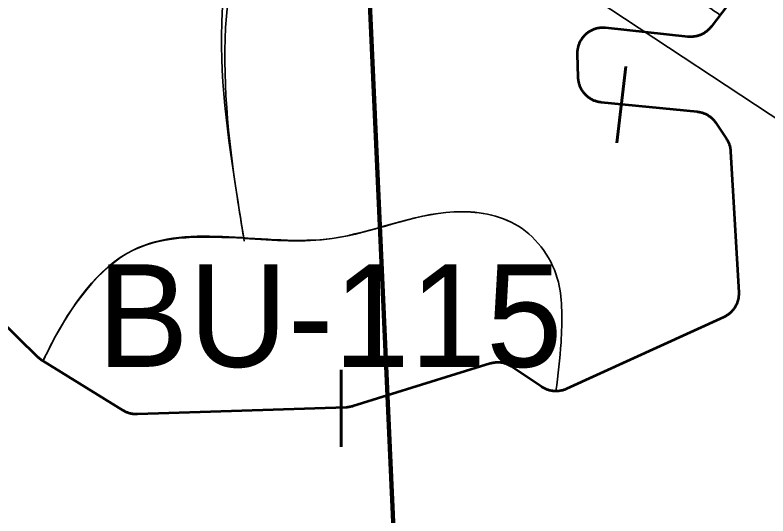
# Model space of a CAD drawing. Extents: x 553962 to 842807, y 8883888 to 9032388.
# Drawn here: x 703744 to 706679, y 8955360 to 8957311 of the extents above; entities that cross this region are included whole.
import ezdxf

# ---------------------------------------------------------------- set-up
doc = ezdxf.new("R2010")
doc.units = 0
doc.header["$LTSCALE"] = 150
for name, color, linetype, lineweight in [('20', 7, 'Continuous', 35), ('40', 7, 'Continuous', 60), ('60', 7, 'Continuous', 53), ('9', 7, 'Continuous', 90)]:
    doc.layers.add(name, color=color, linetype=linetype, lineweight=lineweight)

msp = doc.modelspace()

# ---------------------------------------------------------------- linework, layer by layer
at = {"layer": '20'}
for p, q in [((704636.3, 8956441.3), (704635.6, 8956441.4)), ((703853.2, 8955963.3), (703852.6, 8955963.5))]:
    msp.add_line(p, q, dxfattribs=at)
for points in [[(706491, 8957310.5), (706456.8, 8957265.5), (706455, 8957263.3), (706453.2, 8957261.1), (706451.4, 8957259), (706449.4, 8957256.9), (706447.5, 8957254.9), (706445.4, 8957252.9), (706443.3, 8957251), (706441.2, 8957249.2), (706439, 8957247.4), (706436.7, 8957245.7), (706434.4, 8957244), (706432.1, 8957242.4), (706429.7, 8957240.9), (706427.3, 8957239.5), (706424.8, 8957238.1), (706422.3, 8957236.8), (706419.8, 8957235.5), (706417.2, 8957234.3), (706414.6, 8957233.2), (706412, 8957232.2), (706409.3, 8957231.3), (706406.6, 8957230.4), (706403.9, 8957229.6), (706401.2, 8957228.9), (706398.4, 8957228.2), (706395.6, 8957227.7), (706392.8, 8957227.2), (706390.1, 8957226.8), (706387.2, 8957226.5), (706384.4, 8957226.2), (706381.6, 8957226.1), (706378.8, 8957226), (706375.9, 8957226), (706373.1, 8957226), (706370.3, 8957226.2), (706367.5, 8957226.4), (706366.4, 8957226.5), (706045.7, 8957261), (706042.9, 8957261.3), (706040.1, 8957261.5), (706037.2, 8957261.6), (706034.4, 8957261.6), (706031.6, 8957261.5), (706028.8, 8957261.4), (706025.9, 8957261.2), (706023.1, 8957260.9), (706020.3, 8957260.5), (706017.5, 8957260.1), (706014.8, 8957259.5), (706012, 8957258.9), (706009.2, 8957258.2), (706006.5, 8957257.4), (706003.8, 8957256.6), (706001.2, 8957255.7), (705998.5, 8957254.7), (705995.9, 8957253.6), (705993.3, 8957252.5), (705990.8, 8957251.3), (705988.2, 8957250), (705985.8, 8957248.6), (705983.3, 8957247.2), (705980.9, 8957245.7), (705978.6, 8957244.1), (705976.2, 8957242.5), (705974, 8957240.8), (705971.8, 8957239), (705969.6, 8957237.2), (705967.5, 8957235.3), (705965.4, 8957233.4), (705963.4, 8957231.4), (705961.5, 8957229.3), (705959.6, 8957227.2), (705957.8, 8957225.1), (705956, 8957222.9), (705954.3, 8957220.6), (705952.7, 8957218.3), (705951.1, 8957216), (705949.6, 8957213.6), (705948.2, 8957211.1), (705946.8, 8957208.7), (705945.5, 8957206.1), (705944.3, 8957203.6), (705943.1, 8957201), (705942, 8957198.4), (705941, 8957195.7), (705940.1, 8957193.1), (705939.2, 8957190.4), (705938.5, 8957187.7), (705937.8, 8957184.9)], [(705937.8, 8957184.9), (705937.2, 8957182.2), (705936.6, 8957179.4), (705936.2, 8957176.6), (705935.8, 8957173.8), (705935.5, 8957171), (705935.2, 8957168.2), (705935.1, 8957165.3), (705935, 8957162.5), (705935, 8957159.7), (705935.1, 8957158.7), (705937.7, 8957068.7), (705937.8, 8957065.8), (705938, 8957063), (705938.3, 8957060.2), (705938.7, 8957057.4), (705939.1, 8957054.6), (705939.6, 8957051.8), (705940.2, 8957049.1), (705940.9, 8957046.3), (705941.7, 8957043.6), (705942.5, 8957040.9), (705943.4, 8957038.2), (705944.4, 8957035.6), (705945.5, 8957032.9), (705946.6, 8957030.3), (705947.8, 8957027.8), (705949.1, 8957025.3), (705950.4, 8957022.8), (705951.8, 8957020.3), (705953.3, 8957017.9), (705954.8, 8957015.6), (705956.5, 8957013.2), (705958.2, 8957011), (705959.9, 8957008.7), (705961.7, 8957006.6), (705963.6, 8957004.4), (705965.5, 8957002.4), (705967.5, 8957000.4), (705969.5, 8956998.4), (705971.6, 8956996.5), (705973.8, 8956994.7), (705976, 8956992.9), (705978.2, 8956991.2), (705980.5, 8956989.5), (705982.9, 8956988), (705985.3, 8956986.4), (705987.7, 8956985), (705990.2, 8956983.6), (705992.7, 8956982.3), (705995.2, 8956981.1), (705997.8, 8956979.9), (706000.4, 8956978.8), (706003.1, 8956977.8), (706005.7, 8956976.8), (706008.4, 8956976), (706011.1, 8956975.2), (706013.9, 8956974.5), (706016.6, 8956973.8), (706019.4, 8956973.3), (706022.2, 8956972.8), (706025, 8956972.4), (706027.8, 8956972.1), (706402.2, 8956934.8), (706405.1, 8956934.5), (706407.9, 8956934.1), (706410.6, 8956933.6), (706413.4, 8956933.1), (706416.2, 8956932.4), (706418.9, 8956931.7), (706421.6, 8956930.9), (706424.3, 8956930.1), (706427, 8956929.1), (706429.6, 8956928.1), (706432.2, 8956927), (706434.8, 8956925.8), (706437.3, 8956924.6), (706439.9, 8956923.3), (706442.3, 8956921.9), (706444.8, 8956920.5), (706447.2, 8956919), (706449.5, 8956917.4), (706451.8, 8956915.7), (706454, 8956914), (706456.2, 8956912.2), (706458.4, 8956910.4), (706460.5, 8956908.5), (706462.5, 8956906.5), (706464.5, 8956904.5), (706466.4, 8956902.5), (706468.3, 8956900.3), (706470.1, 8956898.2), (706471.9, 8956895.9), (706473.6, 8956893.7), (706475.2, 8956891.3), (706475.6, 8956890.8), (706516.5, 8956829.3), (706518, 8956826.9), (706519.5, 8956824.5), (706520.9, 8956822.1), (706522.2, 8956819.6)], [(706522.2, 8956819.6), (706523.5, 8956817), (706524.7, 8956814.5), (706525.8, 8956811.9), (706526.8, 8956809.2), (706527.8, 8956806.6), (706528.7, 8956803.9), (706529.5, 8956801.2), (706530.2, 8956798.5), (706530.9, 8956795.7), (706531.4, 8956792.9), (706531.9, 8956790.1), (706532.4, 8956787.3), (706532.7, 8956784.5), (706533, 8956781.7), (706533.1, 8956779.6), (706564.4, 8956231), (706564.6, 8956228.2), (706564.6, 8956225.4), (706564.6, 8956222.6), (706564.4, 8956219.7), (706564.2, 8956216.9), (706564, 8956214.1), (706563.6, 8956211.3), (706563.2, 8956208.5), (706562.7, 8956205.7), (706562.1, 8956203), (706561.4, 8956200.2), (706560.6, 8956197.5), (706559.8, 8956194.8), (706558.9, 8956192.1), (706557.9, 8956189.4), (706556.9, 8956186.8), (706555.8, 8956184.2), (706554.6, 8956181.7), (706553.3, 8956179.1), (706551.9, 8956176.6), (706550.5, 8956174.2), (706549.1, 8956171.8), (706547.5, 8956169.4), (706545.9, 8956167.1), (706544.2, 8956164.8), (706542.5, 8956162.6), (706540.7, 8956160.4), (706538.8, 8956158.3), (706536.9, 8956156.2), (706534.9, 8956154.2), (706532.8, 8956152.2), (706530.7, 8956150.3), (706528.6, 8956148.5), (706526.4, 8956146.7), (706524.2, 8956145), (706521.8, 8956143.3), (706519.5, 8956141.8), (706517.1, 8956140.2), (706514.7, 8956138.8), (706512.2, 8956137.4), (706509.7, 8956136.1), (706507.2, 8956134.9), (706506.1, 8956134.3), (705893.7, 8955855.1), (705891.2, 8955853.9), (705888.5, 8955852.9), (705885.9, 8955851.9), (705883.2, 8955851), (705880.5, 8955850.1), (705877.8, 8955849.3), (705875, 8955848.7), (705872.3, 8955848.1), (705869.5, 8955847.5), (705866.7, 8955847.1), (705863.9, 8955846.7), (705861.1, 8955846.4), (705858.3, 8955846.2), (705855.4, 8955846.1), (705852.9, 8955846.1)], [(705675.8, 8955943.7), (705673.4, 8955945.2), (705670.9, 8955946.5), (705668.4, 8955947.8), (705665.8, 8955948.9), (705663.2, 8955950.1), (705660.6, 8955951.1), (705657.9, 8955952.1), (705655.2, 8955953), (705652.5, 8955953.8), (705649.8, 8955954.5), (705647.1, 8955955.2), (705644.3, 8955955.8), (705641.5, 8955956.3), (705638.7, 8955956.7), (705635.9, 8955957.1), (705633.1, 8955957.3), (705630.3, 8955957.5), (705627.4, 8955957.7), (705624.6, 8955957.7), (705621.8, 8955957.6), (705619, 8955957.5), (705616.1, 8955957.3), (705613.3, 8955957), (705610.5, 8955956.6), (705607.7, 8955956.2), (705604.9, 8955955.7), (705602.2, 8955955.1), (705599.4, 8955954.4), (705596.7, 8955953.6), (705595.3, 8955953.2), (705060.1, 8955787.3), (705057.3, 8955786.5), (705054.6, 8955785.8), (705051.9, 8955785.2), (705049.1, 8955784.6), (705046.3, 8955784.1), (705043.5, 8955783.7), (705040.7, 8955783.4), (705037.9, 8955783.1), (705035.1, 8955783), (705033.8, 8955782.9), (704221.3, 8955755.9), (704218.5, 8955755.9), (704215.6, 8955755.9), (704212.8, 8955756), (704210, 8955756.2), (704207.2, 8955756.5), (704204.4, 8955756.8), (704201.6, 8955757.2), (704198.8, 8955757.7), (704196, 8955758.3), (704193.3, 8955759), (704190.5, 8955759.7), (704187.8, 8955760.5), (704185.2, 8955761.4), (704182.5, 8955762.4), (704179.9, 8955763.4), (704177.3, 8955764.6), (704174.7, 8955765.7), (704172.2, 8955767), (704169.7, 8955768.3), (704167.2, 8955769.7), (704165.5, 8955770.8), (703853.2, 8955963.3)], [(705851.4, 8955846.1), (705849.8, 8955846.1), (705847, 8955846.2), (705844.1, 8955846.4), (705841.3, 8955846.6), (705838.5, 8955847), (705835.7, 8955847.4), (705832.9, 8955847.9), (705830.2, 8955848.5), (705827.4, 8955849.2), (705824.7, 8955849.9), (705822, 8955850.7), (705819.3, 8955851.6), (705816.6, 8955852.6), (705814, 8955853.6), (705811.4, 8955854.8), (705808.8, 8955856), (705806.3, 8955857.2), (705803.8, 8955858.6), (705801.4, 8955860), (705799, 8955861.4), (705796.6, 8955863), (705796.6, 8955863), (705680.6, 8955940.7), (705678.3, 8955942.3), (705675.8, 8955943.7)]]:
    msp.add_lwpolyline(points, dxfattribs=at)
for points in [[(706492.9, 8957310.7), (706392.8, 8957377.4), (706286.5, 8957442.1), (705765.1, 8957995.1), (704792.3, 8957918.4), (704609.3, 8956603.8), (704637.4, 8956430)], [(704635.6, 8956441.4), (704609.3, 8956603.8), (704792.3, 8957918.4), (704984.9, 8958091.2)], [(703851.8, 8955962), (703887.1, 8956032.6), (704204.5, 8956395.5), (704980.3, 8956440.9), (705453.9, 8956544.2), (705705.8, 8956488.8), (705861.9, 8956270.2), (705874.5, 8956159.3), (705872, 8956035.8), (705852.3, 8955846)], [(704636.3, 8956441.3), (704980.3, 8956440.9), (705453.9, 8956544.2), (705705.8, 8956488.8), (705861.9, 8956270.2), (705874.5, 8956159.3), (705872, 8956035.8), (705852.3, 8955846)], [(705852.3, 8955846), (705872, 8956035.8), (705874.5, 8956159.3), (705861.9, 8956270.2), (705705.8, 8956488.8), (705453.9, 8956544.2), (704980.3, 8956440.9), (704636.3, 8956441.3)], [(703852.6, 8955963.5), (703887.1, 8956032.6), (704204.5, 8956395.5), (704635.2, 8956441.4)]]:
    msp.add_spline(points, degree=3, dxfattribs=at)
at = {"layer": '40'}
for p, q in [((706089.4, 8956813), (706125.2, 8957110.8)), ((705015.3, 8955928.7), (705015.3, 8955628.7))]:
    msp.add_line(p, q, dxfattribs=at)
at = {"layer": '40', "lineweight": 35}
msp.add_lwpolyline([(705951.5, 8957409.5), (706855.4, 8956813.9), (708751.3, 8956813.9)], dxfattribs=at)
at = {"layer": '60'}
for points in [[(706602.5, 8957457.5), (706456.8, 8957265.5), (706455, 8957263.3), (706453.2, 8957261.1), (706451.4, 8957259), (706449.4, 8957256.9), (706447.5, 8957254.9), (706445.4, 8957252.9), (706443.3, 8957251), (706441.2, 8957249.2), (706439, 8957247.4), (706436.7, 8957245.7), (706434.4, 8957244), (706432.1, 8957242.4), (706429.7, 8957240.9), (706427.3, 8957239.5), (706424.8, 8957238.1), (706422.3, 8957236.8), (706419.8, 8957235.5), (706417.2, 8957234.3), (706414.6, 8957233.2), (706412, 8957232.2), (706409.3, 8957231.3), (706406.6, 8957230.4), (706403.9, 8957229.6), (706401.2, 8957228.9), (706398.4, 8957228.2), (706395.6, 8957227.7), (706392.8, 8957227.2), (706390.1, 8957226.8), (706387.2, 8957226.5), (706384.4, 8957226.2), (706381.6, 8957226.1), (706378.8, 8957226), (706375.9, 8957226), (706373.1, 8957226), (706370.3, 8957226.2), (706367.5, 8957226.4), (706366.4, 8957226.5), (706045.7, 8957261), (706042.9, 8957261.3), (706040.1, 8957261.5), (706037.2, 8957261.6), (706034.4, 8957261.6), (706031.6, 8957261.5), (706028.8, 8957261.4), (706025.9, 8957261.2), (706023.1, 8957260.9), (706020.3, 8957260.5), (706017.5, 8957260.1), (706014.8, 8957259.5), (706012, 8957258.9), (706009.2, 8957258.2), (706006.5, 8957257.4), (706003.8, 8957256.6), (706001.2, 8957255.7), (705998.5, 8957254.7), (705995.9, 8957253.6), (705993.3, 8957252.5), (705990.8, 8957251.3), (705988.2, 8957250), (705985.8, 8957248.6), (705983.3, 8957247.2), (705980.9, 8957245.7), (705978.6, 8957244.1), (705976.2, 8957242.5), (705974, 8957240.8), (705971.8, 8957239), (705969.6, 8957237.2), (705967.5, 8957235.3), (705965.4, 8957233.4), (705963.4, 8957231.4), (705961.5, 8957229.3), (705959.6, 8957227.2), (705957.8, 8957225.1), (705956, 8957222.9), (705954.3, 8957220.6), (705952.7, 8957218.3), (705951.1, 8957216), (705949.6, 8957213.6), (705948.2, 8957211.1), (705946.8, 8957208.7), (705945.5, 8957206.1), (705944.3, 8957203.6), (705943.1, 8957201), (705942, 8957198.4), (705941, 8957195.7), (705940.1, 8957193.1), (705939.2, 8957190.4), (705938.5, 8957187.7), (705937.8, 8957184.9)], [(705937.8, 8957184.9), (705937.2, 8957182.2), (705936.6, 8957179.4), (705936.2, 8957176.6), (705935.8, 8957173.8), (705935.5, 8957171), (705935.2, 8957168.2), (705935.1, 8957165.3), (705935, 8957162.5), (705935, 8957159.7), (705935.1, 8957158.7), (705937.7, 8957068.7), (705937.8, 8957065.8), (705938, 8957063), (705938.3, 8957060.2), (705938.7, 8957057.4), (705939.1, 8957054.6), (705939.6, 8957051.8), (705940.2, 8957049.1), (705940.9, 8957046.3), (705941.7, 8957043.6), (705942.5, 8957040.9), (705943.4, 8957038.2), (705944.4, 8957035.6), (705945.5, 8957032.9), (705946.6, 8957030.3), (705947.8, 8957027.8), (705949.1, 8957025.3), (705950.4, 8957022.8), (705951.8, 8957020.3), (705953.3, 8957017.9), (705954.8, 8957015.6), (705956.5, 8957013.2), (705958.2, 8957011), (705959.9, 8957008.7), (705961.7, 8957006.6), (705963.6, 8957004.4), (705965.5, 8957002.4), (705967.5, 8957000.4), (705969.5, 8956998.4), (705971.6, 8956996.5), (705973.8, 8956994.7), (705976, 8956992.9), (705978.2, 8956991.2), (705980.5, 8956989.5), (705982.9, 8956988), (705985.3, 8956986.4), (705987.7, 8956985), (705990.2, 8956983.6), (705992.7, 8956982.3), (705995.2, 8956981.1), (705997.8, 8956979.9), (706000.4, 8956978.8), (706003.1, 8956977.8), (706005.7, 8956976.8), (706008.4, 8956976), (706011.1, 8956975.2), (706013.9, 8956974.5), (706016.6, 8956973.8), (706019.4, 8956973.3), (706022.2, 8956972.8), (706025, 8956972.4), (706027.8, 8956972.1), (706402.2, 8956934.8), (706405.1, 8956934.5), (706407.9, 8956934.1), (706410.6, 8956933.6), (706413.4, 8956933.1), (706416.2, 8956932.4), (706418.9, 8956931.7), (706421.6, 8956930.9), (706424.3, 8956930.1), (706427, 8956929.1), (706429.6, 8956928.1), (706432.2, 8956927), (706434.8, 8956925.8), (706437.3, 8956924.6), (706439.9, 8956923.3), (706442.3, 8956921.9), (706444.8, 8956920.5), (706447.2, 8956919), (706449.5, 8956917.4), (706451.8, 8956915.7), (706454, 8956914), (706456.2, 8956912.2), (706458.4, 8956910.4), (706460.5, 8956908.5), (706462.5, 8956906.5), (706464.5, 8956904.5), (706466.4, 8956902.5), (706468.3, 8956900.3), (706470.1, 8956898.2), (706471.9, 8956895.9), (706473.6, 8956893.7), (706475.2, 8956891.3), (706475.6, 8956890.8), (706516.5, 8956829.3), (706518, 8956826.9), (706519.5, 8956824.5), (706520.9, 8956822.1), (706522.2, 8956819.6)], [(706522.2, 8956819.6), (706523.5, 8956817), (706524.7, 8956814.5), (706525.8, 8956811.9), (706526.8, 8956809.2), (706527.8, 8956806.6), (706528.7, 8956803.9), (706529.5, 8956801.2), (706530.2, 8956798.5), (706530.9, 8956795.7), (706531.4, 8956792.9), (706531.9, 8956790.1), (706532.4, 8956787.3), (706532.7, 8956784.5), (706533, 8956781.7), (706533.1, 8956779.6), (706564.4, 8956231), (706564.6, 8956228.2), (706564.6, 8956225.4), (706564.6, 8956222.6), (706564.4, 8956219.7), (706564.2, 8956216.9), (706564, 8956214.1), (706563.6, 8956211.3), (706563.2, 8956208.5), (706562.7, 8956205.7), (706562.1, 8956203), (706561.4, 8956200.2), (706560.6, 8956197.5), (706559.8, 8956194.8), (706558.9, 8956192.1), (706557.9, 8956189.4), (706556.9, 8956186.8), (706555.8, 8956184.2), (706554.6, 8956181.7), (706553.3, 8956179.1), (706551.9, 8956176.6), (706550.5, 8956174.2), (706549.1, 8956171.8), (706547.5, 8956169.4), (706545.9, 8956167.1), (706544.2, 8956164.8), (706542.5, 8956162.6), (706540.7, 8956160.4), (706538.8, 8956158.3), (706536.9, 8956156.2), (706534.9, 8956154.2), (706532.8, 8956152.2), (706530.7, 8956150.3), (706528.6, 8956148.5), (706526.4, 8956146.7), (706524.2, 8956145), (706521.8, 8956143.3), (706519.5, 8956141.8), (706517.1, 8956140.2), (706514.7, 8956138.8), (706512.2, 8956137.4), (706509.7, 8956136.1), (706507.2, 8956134.9), (706506.1, 8956134.3), (705893.7, 8955855.1), (705891.2, 8955853.9), (705888.5, 8955852.9), (705885.9, 8955851.9), (705883.2, 8955851), (705880.5, 8955850.1), (705877.8, 8955849.3), (705875, 8955848.7), (705872.3, 8955848.1), (705869.5, 8955847.5), (705866.7, 8955847.1), (705863.9, 8955846.7), (705861.1, 8955846.4), (705858.3, 8955846.2), (705855.4, 8955846.1), (705852.6, 8955846), (705849.8, 8955846.1), (705847, 8955846.2), (705844.1, 8955846.4), (705841.3, 8955846.6), (705838.5, 8955847), (705835.7, 8955847.4), (705832.9, 8955847.9), (705830.2, 8955848.5), (705827.4, 8955849.2), (705824.7, 8955849.9), (705822, 8955850.7), (705819.3, 8955851.6), (705816.6, 8955852.6), (705814, 8955853.6), (705811.4, 8955854.8), (705808.8, 8955856), (705806.3, 8955857.2), (705803.8, 8955858.6), (705801.4, 8955860), (705799, 8955861.4), (705796.6, 8955863), (705796.6, 8955863), (705680.6, 8955940.7), (705678.3, 8955942.3), (705675.8, 8955943.7)], [(705675.8, 8955943.7), (705673.4, 8955945.2), (705670.9, 8955946.5), (705668.4, 8955947.8), (705665.8, 8955948.9), (705663.2, 8955950.1), (705660.6, 8955951.1), (705657.9, 8955952.1), (705655.2, 8955953), (705652.5, 8955953.8), (705649.8, 8955954.5), (705647.1, 8955955.2), (705644.3, 8955955.8), (705641.5, 8955956.3), (705638.7, 8955956.7), (705635.9, 8955957.1), (705633.1, 8955957.3), (705630.3, 8955957.5), (705627.4, 8955957.7), (705624.6, 8955957.7), (705621.8, 8955957.6), (705619, 8955957.5), (705616.1, 8955957.3), (705613.3, 8955957), (705610.5, 8955956.6), (705607.7, 8955956.2), (705604.9, 8955955.7), (705602.2, 8955955.1), (705599.4, 8955954.4), (705596.7, 8955953.6), (705595.3, 8955953.2), (705060.1, 8955787.3), (705057.3, 8955786.5), (705054.6, 8955785.8), (705051.9, 8955785.2), (705049.1, 8955784.6), (705046.3, 8955784.1), (705043.5, 8955783.7), (705040.7, 8955783.4), (705037.9, 8955783.1), (705035.1, 8955783), (705033.8, 8955782.9), (704221.3, 8955755.9), (704218.5, 8955755.9), (704215.6, 8955755.9), (704212.8, 8955756), (704210, 8955756.2), (704207.2, 8955756.5), (704204.4, 8955756.8), (704201.6, 8955757.2), (704198.8, 8955757.7), (704196, 8955758.3), (704193.3, 8955759), (704190.5, 8955759.7), (704187.8, 8955760.5), (704185.2, 8955761.4), (704182.5, 8955762.4), (704179.9, 8955763.4), (704177.3, 8955764.6), (704174.7, 8955765.7), (704172.2, 8955767), (704169.7, 8955768.3), (704167.2, 8955769.7), (704165.5, 8955770.8), (703851.6, 8955964.3), (703849.2, 8955965.8), (703846.9, 8955967.4), (703844.6, 8955969.1), (703842.3, 8955970.8), (703840.1, 8955972.6), (703838, 8955974.4), (703835.9, 8955976.3), (703834.4, 8955977.8), (703592.4, 8956213.1)]]:
    msp.add_lwpolyline(points, dxfattribs=at)
at = {"layer": '9'}
msp.add_lwpolyline([(705081.2, 8958366.8), (705509.2, 8948874.2), (720755.9, 8962863.6), (723053.6, 8963740.6)], dxfattribs=at)

# ---------------------------------------------------------------- texts
at = {"layer": '40'}
msp.add_text('BU-115', height=400, dxfattribs=at).set_placement((704063.8, 8955940.6))

doc.saveas('drawing.dxf')
